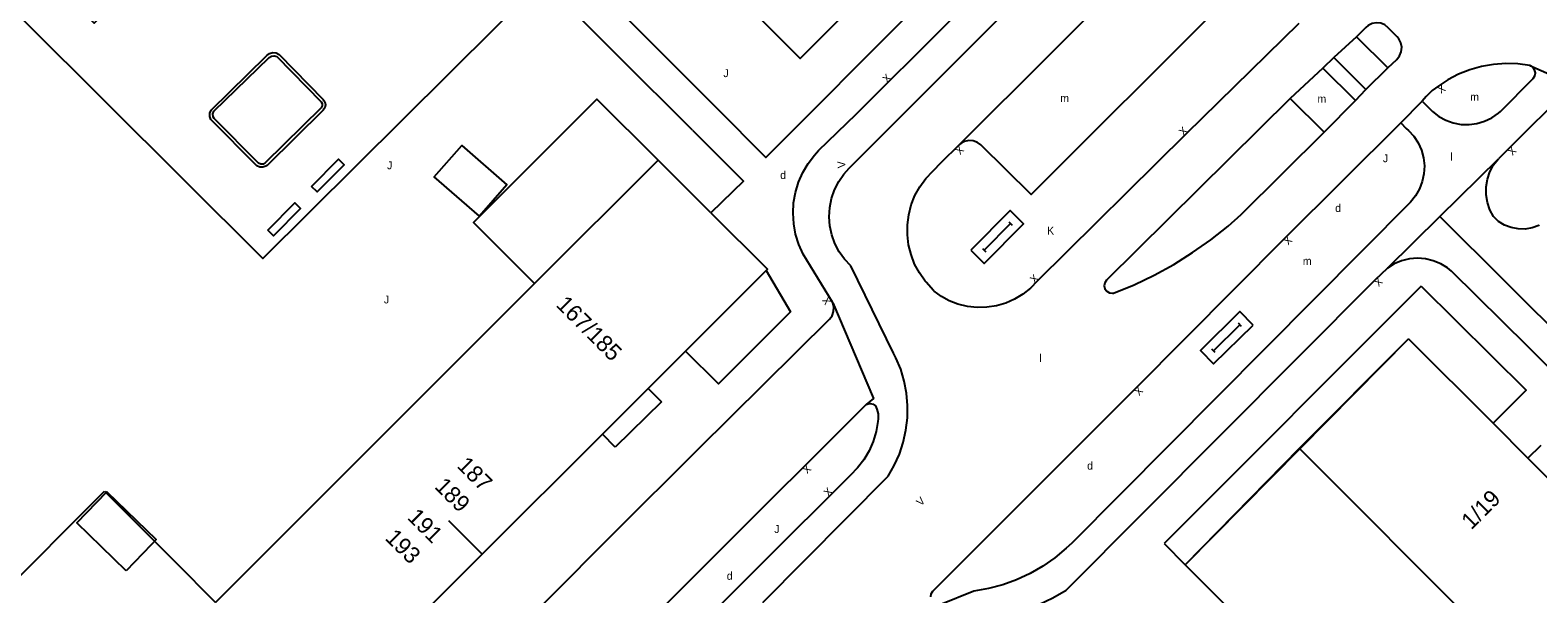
# Model space of a CAD drawing. Extents: x 134999 to 136502, y 457398 to 459002.
# Drawn here: x 136249.2 to 136345.2, y 458731.8 to 458767.7 of the extents above; entities that cross this region are included whole.
import ezdxf

# ---------------------------------------------------------------- set-up
doc = ezdxf.new("R2010")
doc.units = 0
for name, color, linetype in [('RI_DGTB_15', 7, 'Continuous'), ('RI_DGTB_29', 7, 'Continuous'), ('RI_DGTB_3', 7, 'Continuous'), ('RI_DGTB_30', 7, 'Continuous'), ('RI_DGTB_31', 7, 'Continuous'), ('RI_DGTB_32', 7, 'Continuous'), ('RI_DGTB_35', 7, 'Continuous'), ('RI_DGTB_36', 7, 'Continuous'), ('RI_DGTB_43', 7, 'Continuous'), ('RI_DGTB_48', 7, 'Continuous'), ('RI_DGTB_53', 7, 'Continuous'), ('RI_DGTB_54', 7, 'Continuous'), ('RI_DGTB_6', 7, 'Continuous'), ('RI_DGTB_7', 7, 'Continuous')]:
    doc.layers.add(name, color=color, linetype=linetype)

msp = doc.modelspace()

# ---------------------------------------------------------------- linework, layer by layer
at = {"layer": 'RI_DGTB_15'}
msp.add_line((136278.004, 458734.305), (136275.883, 458736.427), dxfattribs=at)
at = {"layer": 'RI_DGTB_29'}
for points in [[(136309.084, 458753.662), (136309.934, 458752.816), (136312.448, 458755.342), (136311.598, 458756.188), (136309.084, 458753.662)], [(136311.604, 458755.344), (136309.928, 458753.66)], [(136311.498, 458755.45), (136311.71, 458755.238)], [(136309.822, 458753.766), (136310.034, 458753.554)], [(136327.053, 458748.887), (136326.212, 458749.743), (136323.693, 458747.267), (136324.534, 458746.411), (136327.053, 458748.887)], [(136324.533, 458747.252), (136326.212, 458748.902)], [(136326.317, 458748.795), (136326.107, 458749.009)], [(136324.639, 458747.145), (136324.428, 458747.359)]]:
    msp.add_lwpolyline(points, dxfattribs=at)
at = {"layer": 'RI_DGTB_3'}
for p, q in [((136289.185, 458759.385), (136281.329, 458751.53)), ((136292.554, 458756.023), (136289.185, 458759.385)), ((136296.055, 458752.353), (136290.936, 458747.235)), ((136281.329, 458751.53), (136271.055, 458741.257)), ((136329.979, 458741.042), (136336.939, 458748.01)), ((136336.939, 458748.01), (136342.311, 458742.636)), ((136271.055, 458741.257), (136261.032, 458731.235)), ((136329.979, 458741.042), (136330.014, 458741.007)), ((136330.014, 458741.007), (136347.815, 458723.202))]:
    msp.add_line(p, q, dxfattribs=at)
for points in [[(136291.28, 458772.82), (136298.237, 458765.863), (136303.447, 458771.069)], [(136292.554, 458756.023), (136296.145, 458752.443), (136296.055, 458752.353)], [(136290.936, 458747.235), (136288.556, 458744.856)], [(136288.556, 458744.856), (136285.652, 458741.952)], [(136285.652, 458741.952), (136278.004, 458734.305)], [(136342.311, 458742.636), (136344.527, 458740.419)], [(136344.527, 458740.419), (136347.453, 458737.492)], [(136278.004, 458734.305), (136268.257, 458724.558)]]:
    msp.add_lwpolyline(points, dxfattribs=at)
at = {"layer": 'RI_DGTB_32'}
for points in [[(136260.66, 458762.171), (136260.662, 458762.382), (136260.742, 458762.577), (136264.279, 458766.029), (136264.299, 458766.052), (136264.469, 458766.181), (136264.674, 458766.24), (136264.887, 458766.219), (136265.077, 458766.122), (136267.874, 458763.258), (136267.988, 458763.103), (136268.03, 458762.916), (136267.993, 458762.727), (136267.883, 458762.569), (136264.309, 458759.054), (136264.24, 458759.004), (136264.048, 458758.932), (136263.843, 458758.938), (136263.656, 458759.021), (136260.75, 458761.952), (136260.736, 458761.974), (136260.66, 458762.171)], [(136260.861, 458762.331), (136260.926, 458762.499), (136264.446, 458765.919), (136264.589, 458766.012), (136264.766, 458766.036), (136264.935, 458765.981), (136267.743, 458763.107), (136267.82, 458762.984), (136267.821, 458762.839), (136267.746, 458762.715), (136264.194, 458759.218), (136264.066, 458759.14), (136263.904, 458759.128), (136263.756, 458759.194), (136260.932, 458762.035), (136260.875, 458762.152), (136260.861, 458762.331)], [(136267.136, 458757.714), (136268.858, 458759.443), (136269.212, 458759.09), (136267.49, 458757.361), (136267.136, 458757.714)], [(136264.355, 458754.932), (136266.076, 458756.661), (136266.43, 458756.308), (136264.709, 458754.579), (136264.355, 458754.932)]]:
    msp.add_lwpolyline(points, dxfattribs=at)
at = {"layer": 'RI_DGTB_48'}
for p, q in [((136329.979, 458741.042), (136322.727, 458733.636)), ((136238.758, 458723.105), (136253.962, 458738.307)), ((136253.962, 458738.307), (136258.416, 458733.852)), ((136258.416, 458733.852), (136261.032, 458731.235))]:
    msp.add_line(p, q, dxfattribs=at)
msp.add_lwpolyline([(136289.185, 458759.385), (136285.297, 458763.275), (136277.441, 458755.42), (136281.329, 458751.53)], dxfattribs=at)
at = {"layer": 'RI_DGTB_53'}
for p, q in [((136301.348, 458758.872), (136340.331, 458797.973)), ((136333.635, 458767.245), (136332.174, 458765.922)), ((136333.635, 458767.245), (136335.613, 458765.257)), ((136332.174, 458765.922), (136331.481, 458765.248)), ((136332.174, 458765.922), (136334.221, 458763.878)), ((136331.481, 458765.248), (136329.402, 458763.316)), ((136333.557, 458763.175), (136331.481, 458765.248)), ((136334.221, 458763.878), (136335.613, 458765.257)), ((136344.664, 458765.403), (136347.35, 458764.224)), ((136333.557, 458763.175), (136334.221, 458763.878)), ((136331.562, 458761.159), (136329.402, 458763.316)), ((136331.562, 458761.159), (136333.557, 458763.175)), ((136336.443, 458761.754), (136337.813, 458763.14)), ((136400.957, 458693.814), (136338.933, 458755.808)), ((136304.176, 458747.101), (136301.449, 458752.658)), ((136337.74, 458751.36), (136321.386, 458734.987)), ((136295.845, 458731.238), (136303.824, 458739.27))]:
    msp.add_line(p, q, dxfattribs=at)
for points in [[(136292.903, 458762.712), (136282.665, 458772.995), (136270.541, 458785.234), (136253.305, 458768.098), (136242.762, 458778.597)], [(136291.376, 458761.294), (136281.826, 458770.834), (136264.038, 458753.12), (136248.988, 458768.123), (136240.592, 458776.535)], [(136329.959, 458768.082), (136322.794, 458761.073), (136313.316, 458751.681), (136312.885, 458751.238), (136312.401, 458750.854), (136311.871, 458750.537), (136311.304, 458750.29), (136310.711, 458750.119), (136310.1, 458750.026), (136309.482, 458750.012), (136308.868, 458750.078), (136308.267, 458750.223), (136307.699, 458750.442), (136307.22, 458750.707), (136306.764, 458751.051), (136306.72, 458751.09), (136306.24, 458751.62), (136306.186, 458751.685), (136305.815, 458752.209), (136305.511, 458752.774), (136305.28, 458753.373), (136305.125, 458753.996), (136305.048, 458754.633), (136305.052, 458755.275), (136305.135, 458755.912), (136305.296, 458756.533), (136305.534, 458757.13), (136305.844, 458757.692), (136306.221, 458758.211), (136306.66, 458758.68), (136307.21, 458759.26)], [(136335.613, 458765.257), (136336.192, 458765.802), (136336.367, 458766.024), (136336.473, 458766.287), (136336.503, 458766.57), (136336.453, 458766.849), (136336.327, 458767.104), (136336.223, 458767.234), (136335.635, 458767.814), (136335.42, 458767.991), (136335.164, 458768.099), (136334.888, 458768.131), (136334.614, 458768.083), (136334.365, 458767.959), (136334.218, 458767.834), (136333.635, 458767.245)], [(136337.813, 458763.14), (136338.456, 458762.475), (136338.858, 458762.165), (136339.304, 458761.923), (136339.783, 458761.754), (136340.282, 458761.662), (136340.789, 458761.649), (136341.292, 458761.717), (136341.779, 458761.862), (136342.236, 458762.082), (136342.654, 458762.371), (136342.789, 458762.488), (136344.87, 458764.587), (136344.974, 458764.756), (136345.005, 458764.953), (136344.956, 458765.145), (136344.836, 458765.304), (136344.664, 458765.403)], [(136344.664, 458765.403), (136343.897, 458765.509), (136343.122, 458765.535), (136342.35, 458765.481), (136341.587, 458765.348), (136340.841, 458765.137), (136340.122, 458764.851), (136339.435, 458764.491), (136338.868, 458764.12)], [(136338.868, 458764.12), (136338.437, 458763.815), (136338.057, 458763.448), (136337.813, 458763.14)], [(136347.35, 458764.224), (136347.068, 458763.858), (136343.326, 458760.13), (136342.65, 458759.475)], [(136329.402, 458763.316), (136317.722, 458751.751), (136317.613, 458751.587), (136317.576, 458751.394), (136317.619, 458751.201), (136317.734, 458751.041), (136317.903, 458750.939), (136318.098, 458750.912), (136318.17, 458750.922), (136319.48, 458751.458), (136320.756, 458752.068), (136321.997, 458752.749), (136323.197, 458753.499), (136324.353, 458754.315), (136325.46, 458755.195), (136326.295, 458755.931), (136331.562, 458761.159)], [(136306.57, 458731.782), (136306.673, 458731.96), (136319.561, 458744.847), (136329.061, 458754.43), (136336.443, 458761.754)], [(136336.443, 458761.754), (136336.78, 458761.411), (136336.925, 458761.282), (136337.267, 458760.908), (136337.545, 458760.485), (136337.754, 458760.023), (136337.887, 458759.534), (136337.942, 458759.03), (136337.917, 458758.524), (136337.813, 458758.028), (136337.632, 458757.555), (136337.379, 458757.116), (136337.06, 458756.722), (136315.519, 458735.015), (136315.163, 458734.679), (136314.439, 458734.08), (136313.667, 458733.544), (136312.852, 458733.077), (136312, 458732.68), (136311.117, 458732.357), (136310.211, 458732.111), (136309.287, 458731.943), (136307.185, 458731.096)], [(136338.933, 458755.808), (136342.65, 458759.475)], [(136345.257, 458755.242), (136345.221, 458755.226), (136344.799, 458755.075), (136344.356, 458755.002), (136343.908, 458755.009), (136343.467, 458755.095), (136343.049, 458755.257), (136342.667, 458755.492), (136342.332, 458755.79), (136342.109, 458756.22), (136341.954, 458756.692), (136341.876, 458757.182), (136341.878, 458757.679), (136341.959, 458758.169), (136342.118, 458758.64), (136342.35, 458759.079), (136342.65, 458759.475)], [(136301.449, 458752.658), (136301.047, 458753.084), (136300.706, 458753.561), (136300.434, 458754.079), (136300.234, 458754.63), (136300.112, 458755.203), (136300.068, 458755.788), (136300.105, 458756.372), (136300.221, 458756.947), (136300.413, 458757.5), (136300.68, 458758.022), (136301.014, 458758.503), (136301.348, 458758.872)], [(136335.592, 458752.511), (136338.933, 458755.808)], [(136304.554, 458727.471), (136305.168, 458727.926), (136307.787, 458729.407), (136309.677, 458730.144), (136310.598, 458730.261), (136311.561, 458730.462), (136312.503, 458730.741), (136313.42, 458731.095), (136314.306, 458731.523), (136315.153, 458732.022), (136334.825, 458751.799), (136335.592, 458752.511)], [(136344.533, 458747.52), (136339.67, 458752.33), (136339.422, 458752.527), (136338.984, 458752.791), (136338.511, 458752.984), (136338.014, 458753.101), (136337.504, 458753.139), (136336.995, 458753.097), (136336.499, 458752.976), (136336.027, 458752.779), (136335.592, 458752.511)], [(136303.824, 458739.27), (136304.218, 458739.953), (136304.54, 458740.672), (136304.788, 458741.421), (136304.958, 458742.19), (136305.05, 458742.973), (136305.062, 458743.762), (136304.995, 458744.547), (136304.848, 458745.321), (136304.623, 458746.077), (136304.323, 458746.806), (136304.176, 458747.101)], [(136306.542, 458731.58), (136306.57, 458731.782)]]:
    msp.add_lwpolyline(points, dxfattribs=at)
at = {"layer": 'RI_DGTB_54'}
for p, q in [((136307.21, 458759.26), (136308.348, 458760.355)), ((136336.939, 458748.01), (136330.014, 458741.007)), ((136330.014, 458741.007), (136322.727, 458733.636)), ((136321.386, 458734.987), (136322.727, 458733.636))]:
    msp.add_line(p, q, dxfattribs=at)
for points in [[(136300.296, 458750.304), (136300.275, 458750.353), (136298.411, 458753.412), (136298.137, 458754.027), (136297.938, 458754.67), (136297.817, 458755.332), (136297.775, 458756.003), (136297.813, 458756.675), (136297.93, 458757.338), (136298.125, 458757.982), (136298.395, 458758.598), (136298.736, 458759.178), (136299.143, 458759.714), (136299.404, 458759.997), (136301.785, 458762.31), (136307.628, 458768.124), (136324.025, 458784.523), (136330.998, 458791.404), (136338.771, 458799.162), (136363.999, 458824.429)], [(136308.348, 458760.355), (136320.141, 458772.141), (136321.327, 458773.423)], [(136303.447, 458771.069), (136305.445, 458768.971), (136296.052, 458759.548), (136292.903, 458762.712)], [(136324.909, 458769.162), (136312.929, 458757.192), (136309.725, 458760.354), (136309.503, 458760.521), (136309.243, 458760.619), (136308.966, 458760.638), (136308.694, 458760.579), (136308.451, 458760.445), (136308.348, 458760.355)], [(136291.376, 458761.294), (136294.617, 458758.055), (136292.554, 458756.023)], [(136296.055, 458752.353), (136297.618, 458749.729), (136293.024, 458745.149), (136290.936, 458747.235)], [(136337.74, 458751.36), (136344.426, 458744.745), (136342.311, 458742.636)], [(136248.337, 458686.239), (136248.574, 458686.577), (136248.764, 458686.981), (136248.879, 458687.412), (136248.916, 458687.857), (136248.872, 458688.301), (136248.75, 458688.73), (136246.32, 458695.509), (136250.65, 458699.938), (136265.569, 458714.722), (136286.339, 458735.592), (136291.74, 458740.982), (136300.091, 458749.259), (136300.254, 458749.487), (136300.347, 458749.752), (136300.361, 458750.031), (136300.296, 458750.304)], [(136300.296, 458750.304), (136302.886, 458744.211), (136302.427, 458743.823)], [(136450.572, 458641.382), (136438.235, 458653.764), (136398.824, 458693.156), (136377.528, 458714.401), (136344.533, 458747.52)], [(136302.427, 458743.823), (136302.333, 458743.743), (136292.707, 458734.14), (136271.226, 458712.643), (136257.616, 458699.05), (136257.156, 458698.597), (136256.755, 458698.091), (136256.42, 458697.539), (136256.156, 458696.95), (136255.966, 458696.333), (136255.854, 458695.697), (136255.824, 458695.278), (136255.819, 458695.03), (136255.894, 458694.793), (136256.039, 458694.591), (136256.058, 458694.573), (136256.267, 458694.517), (136256.483, 458694.54), (136256.655, 458694.623)], [(136302.427, 458743.823), (136302.492, 458743.857), (136302.679, 458743.895), (136302.865, 458743.854), (136303.019, 458743.741), (136303.115, 458743.542), (136303.189, 458743.233), (136303.184, 458742.916), (136303.169, 458742.753), (136303.061, 458742.107), (136302.875, 458741.479), (136302.613, 458740.879), (136302.281, 458740.315), (136301.882, 458739.795), (136301.423, 458739.328), (136295.742, 458733.678), (136273.454, 458711.351), (136263.123, 458701.045), (136256.655, 458694.623)], [(136407.621, 458649.004), (136388.072, 458668.511), (136356.589, 458699.841), (136330.479, 458725.87), (136322.727, 458733.636)]]:
    msp.add_lwpolyline(points, dxfattribs=at)
at = {"layer": 'RI_DGTB_6'}
for points in [[(136277.824, 458755.824), (136274.948, 458758.331), (136276.691, 458760.33), (136279.567, 458757.822), (136277.824, 458755.824)], [(136255.34, 458733.247), (136252.195, 458736.298), (136254.12, 458738.282), (136257.259, 458735.238), (136256.926, 458734.895), (136256.932, 458734.889), (136255.34, 458733.247)]]:
    msp.add_lwpolyline(points, dxfattribs=at)
at = {"layer": 'RI_DGTB_7'}
for p, q in [((136288.556, 458744.856), (136289.401, 458744.011)), ((136289.401, 458744.011), (136286.461, 458741.111)), ((136286.461, 458741.111), (136285.652, 458741.952)), ((136344.527, 458740.419), (136345.371, 458741.251))]:
    msp.add_line(p, q, dxfattribs=at)

# ---------------------------------------------------------------- texts
at = {"layer": 'RI_DGTB_29'}
for p in [(136296.958, 458758.191), (136332.268, 458756.092), (136316.484, 458739.687), (136293.556, 458732.676)]:
    msp.add_text('d', height=0.5, dxfattribs=at).set_placement(p)
at = {"layer": 'RI_DGTB_30'}
for s, rotation, p in [('X', 44.93812, (136303.752, 458764.267)), ('X', 212.90951, (136339.078, 458764.256)), ('X', 44.37307, (136322.615, 458760.898)), ('X', 225.0381, (136308.352, 458760.361)), ('X', 224.88662, (136343.503, 458760.306)), ('V', 93.55826, (136301.117, 458758.892)), ('K', 359.99963, (136313.94, 458754.65)), ('X', 224.77493, (136329.238, 458754.606)), ('X', 44.7404, (136313.139, 458751.505)), ('X', 222.82139, (136335.008, 458751.969)), ('X', 121.51695, (136300.254, 458750.369)), ('X', 225.24979, (136319.737, 458745.025)), ('X', 225.05847, (136298.629, 458740.049)), ('X', 45.05848, (136300.019, 458737.93)), ('V', 45.05848, (136305.913, 458737.33))]:
    msp.add_text(s, height=0.5, rotation=rotation, dxfattribs=at).set_placement(p)
at = {"layer": 'RI_DGTB_31'}
for p in [(136293.343, 458764.672), (136271.941, 458758.808), (136335.304, 458759.256), (136271.746, 458750.267), (136296.581, 458735.653)]:
    msp.add_text('J', height=0.5, dxfattribs=at).set_placement(p)
at = {"layer": 'RI_DGTB_35'}
for s, rotation, p in [('167/185', 314.9922, (136282.637, 458750.116)), ('1/19', 44.9845, (136340.933, 458735.813))]:
    msp.add_text(s, height=1.054, rotation=rotation, dxfattribs=at).set_placement(p)
at = {"layer": 'RI_DGTB_36'}
for s, p in [('187', (136276.329, 458739.877)), ('189', (136274.908, 458738.551)), ('191', (136273.174, 458736.587)), ('193', (136271.763, 458735.275))]:
    msp.add_text(s, height=1.054, rotation=314.9922, dxfattribs=at).set_placement(p)
at = {"layer": 'RI_DGTB_43'}
for s, p in [('m', (136314.778, 458763.084)), ('m', (136331.141, 458763.044)), ('m', (136340.86, 458763.164)), ('l', (136339.597, 458759.348)), ('m', (136330.212, 458752.72)), ('l', (136313.453, 458746.542))]:
    msp.add_text(s, height=0.5, dxfattribs=at).set_placement(p)

doc.saveas('drawing.dxf')
